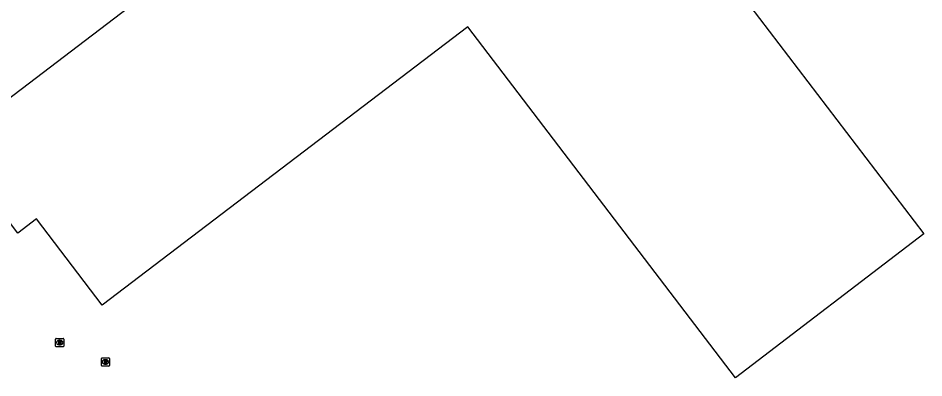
# Model space of a CAD drawing. Extents: x 156141 to 158132, y 385651 to 388399.
# Drawn here: x 156702 to 156812.6, y 386672.2 to 386716 of the extents above; entities that cross this region are included whole.
import ezdxf

# ---------------------------------------------------------------- set-up
doc = ezdxf.new("R2010")
doc.units = 0
doc.layers.add('IMGEO_Pand', color=7, linetype='Continuous')
doc.layers.add('IMGEO_Rioolput', color=7, linetype='Continuous')

msp = doc.modelspace()

# ---------------------------------------------------------------- linework, layer by layer
at = {"layer": 'IMGEO_Pand'}
for points in [[(156745.51, 386753.92), (156745.65, 386753.97), (156747.06, 386752.22), (156751.05, 386755.26), (156750.97, 386755.69), (156760.83, 386757.52), (156761.14, 386757.1), (156763.61, 386753.87), (156770.5, 386744.82), (156770.83, 386745.09), (156773.57, 386741.52), (156773.3, 386741.28), (156774.55, 386739.62), (156776.92, 386741.4), (156777.23, 386741.01), (156774.82, 386739.2), (156812.59, 386689.74), (156789.57, 386672.17), (156756.89, 386714.98), (156712.28, 386681.03)], [(156712.28, 386681.03), (156704.26, 386691.55), (156701.97, 386689.8), (156693.61, 386700.76), (156719.8, 386720.69), (156712.32, 386730.44), (156735.93, 386748.43)]]:
    msp.add_lwpolyline(points, dxfattribs=at)
at = {"layer": 'IMGEO_Rioolput'}
for p, q in [((156706.58, 386676.05), (156706.58, 386676.9)), ((156706.65, 386676.98), (156707.5, 386676.98)), ((156707.07, 386676.75), (156707.09, 386676.75)), ((156707.58, 386676.9), (156707.58, 386676.05)), ((156707.5, 386675.97), (156706.65, 386675.97)), ((156707.09, 386676.2), (156707.06, 386676.2)), ((156712.16, 386673.68), (156712.16, 386674.54)), ((156712.24, 386674.61), (156713.09, 386674.61)), ((156713.16, 386674.54), (156713.16, 386673.68)), ((156713.09, 386673.61), (156712.24, 386673.61)), ((156712.65, 386674.39), (156712.68, 386674.39)), ((156712.67, 386673.83), (156712.65, 386673.83))]:
    msp.add_line(p, q, dxfattribs=at)
for points in [[(156706.58, 386676.05), (156706.58, 386676.9)], [(156706.65, 386676.98), (156707.5, 386676.98)], [(156707.58, 386676.9), (156707.58, 386676.05)], [(156707.5, 386675.97), (156706.65, 386675.97)], [(156707.17, 386676.67), (156706.91, 386676.67), (156706.91, 386676.27)], [(156706.91, 386676.27), (156707.04, 386676.27), (156707.04, 386676.44), (156707.05, 386676.44)], [(156707.09, 386676.59), (156707.04, 386676.59), (156707.04, 386676.51)], [(156707.04, 386676.51), (156707.09, 386676.51)], [(156707.1, 386676.41), (156707.17, 386676.27), (156707.31, 386676.27), (156707.24, 386676.4)], [(156712.16, 386673.68), (156712.16, 386674.54)], [(156712.24, 386674.61), (156713.09, 386674.61)], [(156713.16, 386674.54), (156713.16, 386673.68)], [(156713.09, 386673.61), (156712.24, 386673.61)], [(156712.75, 386674.31), (156712.5, 386674.31), (156712.5, 386673.91)], [(156712.5, 386673.91), (156712.62, 386673.91), (156712.62, 386674.07), (156712.64, 386674.07)], [(156712.68, 386674.23), (156712.62, 386674.23), (156712.62, 386674.15)], [(156712.62, 386674.15), (156712.68, 386674.15)], [(156712.68, 386674.04), (156712.75, 386673.91), (156712.89, 386673.91), (156712.83, 386674.04)]]:
    msp.add_lwpolyline(points, dxfattribs=at)
for centre, radius, start, end in [((156706.65, 386676.9), 0.0765, 91.552, 178.448), ((156706.65, 386676.9), 0.0765, 91.552, 178.448), ((156707.5, 386676.9), 0.0765, 1.552, 88.448), ((156707.5, 386676.9), 0.0765, 1.552, 88.448), ((156706.65, 386676.05), 0.0765, 181.552, 268.448), ((156706.65, 386676.05), 0.0765, 181.552, 268.448), ((156707.05, 386676.38), 0.0533, 26.0293, 88.6989), ((156707.1, 386676.5), 0.0964, 77.0061, 93.1865), ((156707.07, 386676.7), 0.19, 274.7715, 282.9687), ((156707.11, 386676.55), 0.0378, 276.6634, 79.6772), ((156707.17, 386676.56), 0.109, 350.3612, 89.416), ((156707.16, 386676.56), 0.112, 277.5842, 350.9817), ((156707.15, 386676.35), 0.108, 29.5134, 73.7905), ((156707.5, 386676.05), 0.0765, 271.552, 358.448), ((156707.5, 386676.05), 0.0765, 271.552, 358.448), ((156712.24, 386674.53), 0.0765, 91.552, 178.448), ((156712.24, 386674.53), 0.0765, 91.552, 178.448), ((156713.09, 386674.53), 0.0765, 1.552, 88.448), ((156713.09, 386674.53), 0.0765, 1.552, 88.448), ((156712.24, 386673.68), 0.0765, 181.552, 268.448), ((156712.24, 386673.68), 0.0765, 181.552, 268.448), ((156712.63, 386674.02), 0.0533, 26.0293, 88.6989), ((156712.68, 386674.13), 0.0964, 77.0061, 93.1865), ((156712.66, 386674.34), 0.19, 274.7715, 282.9687), ((156712.7, 386674.19), 0.0378, 276.6634, 79.6772), ((156712.75, 386674.2), 0.109, 350.3612, 89.416), ((156712.75, 386674.2), 0.112, 277.5842, 350.9817), ((156712.73, 386673.98), 0.108, 29.5134, 73.7905), ((156713.09, 386673.68), 0.0765, 271.552, 358.448), ((156713.09, 386673.68), 0.0765, 271.552, 358.448)]:
    msp.add_arc(centre, radius, start, end, dxfattribs=at)
for centre, major_axis, ratio, start_param, end_param in [((156707.06, 386676.47), (-0.387, 0.002), 0.722429, 4.712389, 7.853982), ((156707.09, 386676.47), (-0.39, 0.002), 0.717154, 1.570796, 4.712389), ((156712.65, 386674.11), (-0.387, 0.002), 0.722429, 4.712389, 7.853982), ((156712.67, 386674.11), (-0.39, 0.002), 0.717154, 1.570796, 4.712389)]:
    msp.add_ellipse(centre, major_axis=major_axis, ratio=ratio, start_param=start_param, end_param=end_param, dxfattribs=at)

doc.saveas('drawing.dxf')
